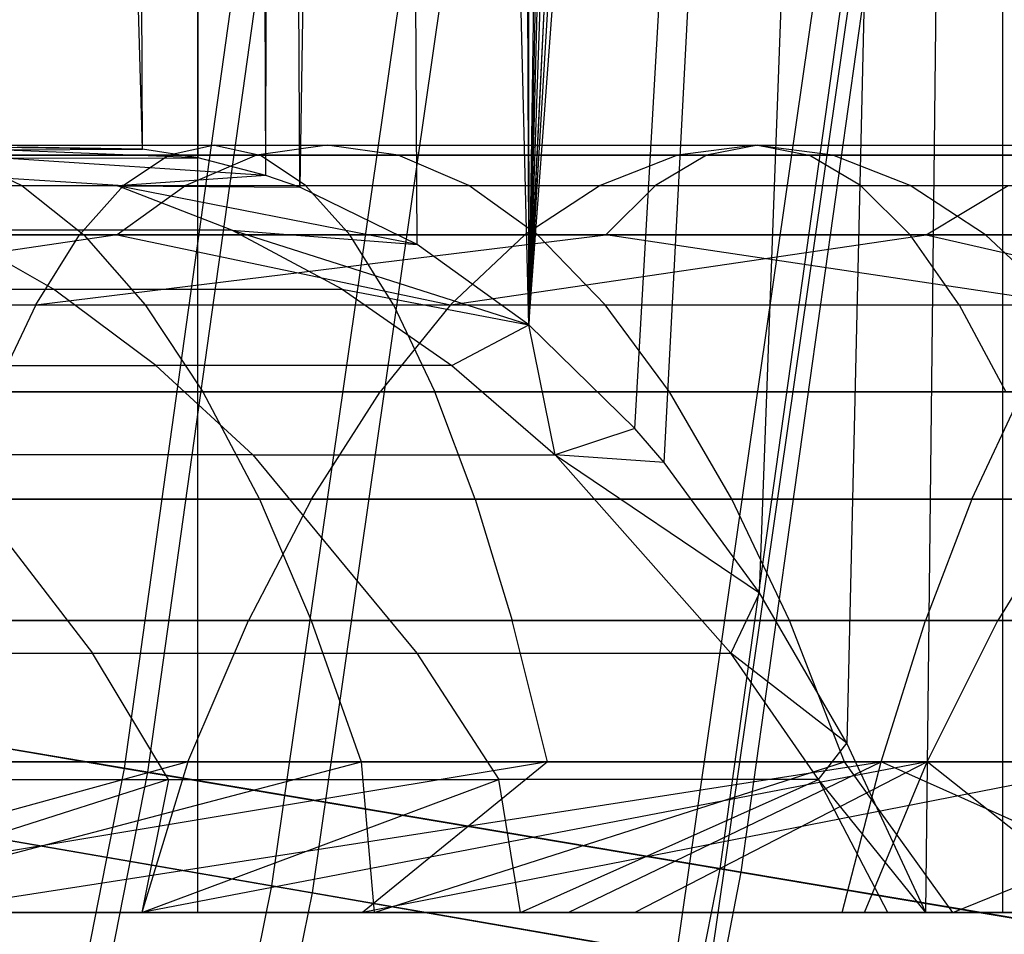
# Model space of a CAD drawing. Extents: x 0.1 to 12.1, y -6 to 6.
# Tile 306 of 334: x 11.155 to 11.411, y -0.906 to -0.667. Entities that reach past the tile are written whole.
import ezdxf

# ---------------------------------------------------------------- set-up
doc = ezdxf.new("R2010")
doc.units = 0
doc.header["$LTSCALE"] = 2.54
doc.layers.get('0').update_dxf_attribs({"linetype": 'CONTINUOUS'})

# ---------------------------------------------------------------- blocks, each defined once
blk = doc.blocks.new('DROPS_COLOR_B-11195_STL')
at = {"color": 0}
for p, q in [((11.20114, -0.90001, 60.03672), (11.20114, 0.89999, 60.03672)), ((11.20114, -0.90001, 60.03672), (11.20114, 0.89999, 60.03672)), ((11.28738, -0.74682, 53.99816), (11.41095, 0.89999, 54.22912)), ((11.28738, -0.74682, 53.99816), (11.41095, 0.89999, 54.22912)), ((11.31505, -0.77389, 54.04781), (11.41095, 0.89999, 54.22912)), ((11.31505, -0.77389, 54.04781), (11.41095, 0.89999, 54.22912)), ((11.32264, -0.78272, 54.06163), (11.41095, 0.89999, 54.22912)), ((11.32264, -0.78272, 54.06163), (11.41095, 0.89999, 54.22912)), ((11.34756, -0.8167, 54.10761), (11.41095, 0.89999, 54.22912)), ((11.34756, -0.8167, 54.10761), (11.41095, 0.89999, 54.22912)), ((11.41095, 0.89999, 54.22912), (11.37032, -0.85581, 54.15047)), ((11.41095, 0.89999, 54.22912), (11.37032, -0.85581, 54.15047)), ((11.39092, -0.90001, 54.18998), (11.41095, 0.89999, 54.22912)), ((11.39092, -0.90001, 54.18998), (11.41095, 0.89999, 54.22912)), ((11.41095, -0.90001, 54.22912), (11.41095, 0.89999, 54.22912)), ((11.41095, -0.90001, 54.22912), (11.41095, 0.89999, 54.22912)), ((11.41095, -0.90001, 59.65769), (11.41095, 0.89999, 59.65769)), ((11.41095, -0.90001, 59.65769), (11.41095, 0.89999, 59.65769)), ((11.28738, -0.74682, 53.99816), (11.38615, 0.88886, 54.18077)), ((11.28738, -0.74682, 53.99816), (11.38615, 0.88886, 54.18077)), ((11.28738, -0.74682, 53.99816), (11.36518, 0.84618, 54.14072)), ((11.28738, -0.74682, 53.99816), (11.36518, 0.84618, 54.14072)), ((11.36348, 0.8431, 54.1375), (11.28738, -0.74682, 53.99816)), ((11.36348, 0.8431, 54.1375), (11.28738, -0.74682, 53.99816)), ((11.34195, 0.8083, 54.09717), (11.28738, -0.74682, 53.99816)), ((11.34195, 0.8083, 54.09717), (11.28738, -0.74682, 53.99816)), ((11.32733, 0.7885, 54.07022), (11.28738, -0.74682, 53.99816)), ((11.32733, 0.7885, 54.07022), (11.28738, -0.74682, 53.99816)), ((11.3164, 0.77539, 54.05026), (11.28738, -0.74682, 53.99816)), ((11.3164, 0.77539, 54.05026), (11.28738, -0.74682, 53.99816)), ((11.30897, 0.76726, 54.0368), (11.28738, -0.74682, 53.99816)), ((11.30897, 0.76726, 54.0368), (11.28738, -0.74682, 53.99816)), ((11.28596, 0.74562, 53.99564), (11.28738, -0.74682, 53.99816)), ((11.28596, 0.74562, 53.99564), (11.28738, -0.74682, 53.99816)), ((11.28113, 0.7417, 53.98709), (11.28738, -0.74682, 53.99816)), ((11.28113, 0.7417, 53.98709), (11.28738, -0.74682, 53.99816)), ((11.25166, 0.72206, 53.93564), (11.2277, -0.711, 53.89466)), ((11.25166, 0.72206, 53.93564), (11.2277, -0.711, 53.89466)), ((11.28738, -0.74682, 53.99816), (11.25166, 0.72206, 53.93564)), ((11.28738, -0.74682, 53.99816), (11.25166, 0.72206, 53.93564)), ((11.25825, -0.72587, 53.94704), (11.25166, 0.72206, 53.93564)), ((11.25825, -0.72587, 53.94704), (11.25166, 0.72206, 53.93564)), ((11.21887, -0.70793, 53.87973), (11.22057, 0.70846, 53.8826)), ((11.21887, -0.70793, 53.87973), (11.22057, 0.70846, 53.8826)), ((11.2277, -0.711, 53.89466), (11.22057, 0.70846, 53.8826)), ((11.2277, -0.711, 53.89466), (11.22057, 0.70846, 53.8826)), ((11.21887, -0.70793, 53.87973), (11.21238, 0.70599, 53.86884)), ((11.21887, -0.70793, 53.87973), (11.21238, 0.70599, 53.86884)), ((11.20119, -0.70333, 53.85016), (11.20118, 0.70331, 53.85013)), ((11.20119, -0.70333, 53.85016), (11.20118, 0.70331, 53.85013)), ((11.18671, -0.70105, 53.82623), (11.1475, 0.70123, 53.76262)), ((11.18671, -0.70105, 53.82623), (11.1475, 0.70123, 53.76262)), ((11.18671, -0.70105, 53.82623), (11.18027, 0.70044, 53.81565)), ((11.18671, -0.70105, 53.82623), (11.18027, 0.70044, 53.81565)), ((11.26292, -0.59698, 5.60381), (11.22036, -0.89303, 5.60381)), ((11.26292, -0.59698, 5.60381), (11.22036, -0.89303, 5.60381)), ((11.27359, -0.5982, 9.75427), (11.23093, -0.89487, 9.75427)), ((11.27359, -0.5982, 9.75427), (11.23093, -0.89487, 9.75427)), ((11.36927, -0.60918, 5.91195), (11.32584, -0.91129, 5.91195)), ((11.36927, -0.60918, 5.91195), (11.32584, -0.91129, 5.91195)), ((11.37836, -0.61022, 9.44558), (11.33484, -0.91285, 9.44558)), ((11.37836, -0.61022, 9.44558), (11.33484, -0.91285, 9.44558)), ((11.06312, -0.70001, 57.69752), (11.2055, -0.70001, 57.66866)), ((11.06312, -0.70001, 57.69752), (11.2055, -0.70001, 57.66866)), ((11.12039, -0.70017, 53.85155), (11.18671, -0.70105, 53.82623)), ((11.20119, -0.70333, 53.85016), (11.12039, -0.70017, 53.85155)), ((11.12039, -0.70017, 53.85155), (11.18671, -0.70105, 53.82623)), ((11.20119, -0.70333, 53.85016), (11.12039, -0.70017, 53.85155)), ((11.12202, -0.70001, 55.83069), (11.23486, -0.70001, 55.79344)), ((11.12202, -0.70001, 55.83069), (11.23486, -0.70001, 55.79344)), ((11.18671, -0.70105, 53.82623), (11.15409, -0.70058, 53.77319)), ((11.18671, -0.70105, 53.82623), (11.15409, -0.70058, 53.77319)), ((11.2055, -0.70001, 57.66866), (11.19361, -0.70263, 57.61395)), ((11.2055, -0.70001, 57.66866), (11.19361, -0.70263, 57.61395)), ((11.2055, -0.70001, 57.66866), (11.21739, -0.70263, 57.72338)), ((11.2055, -0.70001, 57.66866), (11.34712, -0.70001, 57.63589)), ((11.2055, -0.70001, 57.66866), (11.21739, -0.70263, 57.72338)), ((11.2055, -0.70001, 57.66866), (11.34712, -0.70001, 57.63589)), ((11.23486, -0.70001, 55.79344), (11.21639, -0.70263, 55.74059)), ((11.23486, -0.70001, 55.79344), (11.21639, -0.70263, 55.74059)), ((11.25333, -0.70263, 55.8463), (11.23486, -0.70001, 55.79344)), ((11.23486, -0.70001, 55.79344), (11.34638, -0.70001, 55.75239)), ((11.23486, -0.70001, 55.79344), (11.34638, -0.70001, 55.75239)), ((11.25333, -0.70263, 55.8463), (11.23486, -0.70001, 55.79344)), ((11.34638, -0.70001, 55.75239), (11.32613, -0.70263, 55.7002)), ((11.34638, -0.70001, 55.75239), (11.32613, -0.70263, 55.7002)), ((11.34712, -0.70001, 57.63589), (11.33374, -0.70263, 57.58152)), ((11.34712, -0.70001, 57.63589), (11.33374, -0.70263, 57.58152)), ((11.36664, -0.70263, 55.80459), (11.34638, -0.70001, 55.75239)), ((11.34638, -0.70001, 55.75239), (11.45624, -0.70001, 55.70767)), ((11.34638, -0.70001, 55.75239), (11.45624, -0.70001, 55.70767)), ((11.36664, -0.70263, 55.80459), (11.34638, -0.70001, 55.75239)), ((11.34712, -0.70001, 57.63589), (11.3605, -0.70263, 57.69026)), ((11.34712, -0.70001, 57.63589), (11.48779, -0.70001, 57.59922)), ((11.34712, -0.70001, 57.63589), (11.3605, -0.70263, 57.69026)), ((11.34712, -0.70001, 57.63589), (11.48779, -0.70001, 57.59922)), ((11.19361, -0.70263, 57.61395), (11.05274, -0.70263, 57.6425)), ((11.05274, -0.70263, 57.6425), (11.18178, -0.7105, 57.55948)), ((11.05274, -0.70263, 57.6425), (11.18178, -0.7105, 57.55948)), ((11.19361, -0.70263, 57.61395), (11.05274, -0.70263, 57.6425)), ((11.21739, -0.70263, 57.72338), (11.0735, -0.70263, 57.75253)), ((11.21739, -0.70263, 57.72338), (11.0735, -0.70263, 57.75253)), ((11.08651, -0.70147, 53.80718), (11.18671, -0.70105, 53.82623)), ((11.08651, -0.70147, 53.80718), (11.18671, -0.70105, 53.82623)), ((11.10536, -0.70263, 55.77725), (11.21639, -0.70263, 55.74059)), ((11.10536, -0.70263, 55.77725), (11.21639, -0.70263, 55.74059)), ((11.13868, -0.70263, 55.88414), (11.15527, -0.7105, 55.93735)), ((11.13868, -0.70263, 55.88414), (11.15527, -0.7105, 55.93735)), ((11.13868, -0.70263, 55.88414), (11.25333, -0.70263, 55.8463)), ((11.13868, -0.70263, 55.88414), (11.25333, -0.70263, 55.8463)), ((11.19361, -0.70263, 57.61395), (11.18178, -0.7105, 57.55948)), ((11.19361, -0.70263, 57.61395), (11.18178, -0.7105, 57.55948)), ((11.20119, -0.70333, 53.85016), (11.18671, -0.70105, 53.82623)), ((11.20119, -0.70333, 53.85016), (11.18671, -0.70105, 53.82623)), ((11.33374, -0.70263, 57.58152), (11.19361, -0.70263, 57.61395)), ((11.33374, -0.70263, 57.58152), (11.19361, -0.70263, 57.61395)), ((11.21639, -0.70263, 55.74059), (11.19801, -0.7105, 55.68797)), ((11.21639, -0.70263, 55.74059), (11.19801, -0.7105, 55.68797)), ((11.21639, -0.70263, 55.74059), (11.32613, -0.70263, 55.7002)), ((11.21639, -0.70263, 55.74059), (11.32613, -0.70263, 55.7002)), ((11.3605, -0.70263, 57.69026), (11.21739, -0.70263, 57.72338)), ((11.22922, -0.7105, 57.77785), (11.21739, -0.70263, 57.72338)), ((11.3605, -0.70263, 57.69026), (11.21739, -0.70263, 57.72338)), ((11.22922, -0.7105, 57.77785), (11.21739, -0.70263, 57.72338)), ((11.27172, -0.7105, 55.89891), (11.25333, -0.70263, 55.8463)), ((11.25333, -0.70263, 55.8463), (11.36664, -0.70263, 55.80459)), ((11.25333, -0.70263, 55.8463), (11.36664, -0.70263, 55.80459)), ((11.27172, -0.7105, 55.89891), (11.25333, -0.70263, 55.8463)), ((11.32613, -0.70263, 55.7002), (11.30596, -0.7105, 55.64823)), ((11.32613, -0.70263, 55.7002), (11.30596, -0.7105, 55.64823)), ((11.33374, -0.70263, 57.58152), (11.32042, -0.7105, 57.5274)), ((11.33374, -0.70263, 57.58152), (11.32042, -0.7105, 57.5274)), ((11.32613, -0.70263, 55.7002), (11.43423, -0.70263, 55.6562)), ((11.32613, -0.70263, 55.7002), (11.43423, -0.70263, 55.6562)), ((11.47292, -0.70263, 57.54525), (11.33374, -0.70263, 57.58152)), ((11.47292, -0.70263, 57.54525), (11.33374, -0.70263, 57.58152)), ((11.50266, -0.70263, 57.6532), (11.3605, -0.70263, 57.69026)), ((11.37383, -0.7105, 57.74438), (11.3605, -0.70263, 57.69026)), ((11.50266, -0.70263, 57.6532), (11.3605, -0.70263, 57.69026)), ((11.37383, -0.7105, 57.74438), (11.3605, -0.70263, 57.69026)), ((11.3868, -0.7105, 55.85656), (11.36664, -0.70263, 55.80459)), ((11.36664, -0.70263, 55.80459), (11.47825, -0.70263, 55.75916)), ((11.36664, -0.70263, 55.80459), (11.47825, -0.70263, 55.75916)), ((11.3868, -0.7105, 55.85656), (11.36664, -0.70263, 55.80459)), ((11.15049, -0.70338, 53.89096), (11.20119, -0.70333, 53.85016)), ((11.15049, -0.70338, 53.89096), (11.20119, -0.70333, 53.85016)), ((11.21887, -0.70793, 53.87973), (11.15049, -0.70338, 53.89096)), ((11.21887, -0.70793, 53.87973), (11.15049, -0.70338, 53.89096)), ((11.21887, -0.70793, 53.87973), (11.20119, -0.70333, 53.85016)), ((11.21887, -0.70793, 53.87973), (11.20119, -0.70333, 53.85016)), ((11.21887, -0.70793, 53.87973), (11.18019, -0.71065, 53.92985)), ((11.21887, -0.70793, 53.87973), (11.18019, -0.71065, 53.92985)), ((11.2277, -0.711, 53.89466), (11.21887, -0.70793, 53.87973)), ((11.2277, -0.711, 53.89466), (11.21887, -0.70793, 53.87973)), ((10.9023, -0.7105, 57.61214), (11.18178, -0.7105, 57.55948)), ((10.9023, -0.7105, 57.61214), (11.18178, -0.7105, 57.55948)), ((11.03773, -0.7105, 55.97181), (11.15527, -0.7105, 55.93735)), ((11.03773, -0.7105, 55.97181), (11.15527, -0.7105, 55.93735)), ((11.08384, -0.7105, 57.80731), (11.22922, -0.7105, 57.77785)), ((11.08384, -0.7105, 57.80731), (11.22922, -0.7105, 57.77785)), ((11.08876, -0.7105, 55.72403), (11.19801, -0.7105, 55.68797)), ((11.08876, -0.7105, 55.72403), (11.19801, -0.7105, 55.68797)), ((11.18019, -0.71065, 53.92985), (11.10874, -0.71065, 53.98171)), ((11.18019, -0.71065, 53.92985), (11.10874, -0.71065, 53.98171)), ((11.15527, -0.7105, 55.93735), (11.17143, -0.72343, 55.98918)), ((11.15527, -0.7105, 55.93735), (11.17143, -0.72343, 55.98918)), ((11.15527, -0.7105, 55.93735), (11.27172, -0.7105, 55.89891)), ((11.15527, -0.7105, 55.93735), (11.27172, -0.7105, 55.89891)), ((11.18178, -0.7105, 57.55948), (11.17025, -0.72343, 57.50643)), ((11.18178, -0.7105, 57.55948), (11.17025, -0.72343, 57.50643)), ((11.19801, -0.7105, 55.68797), (11.1801, -0.72343, 55.63672)), ((11.19801, -0.7105, 55.68797), (11.1801, -0.72343, 55.63672)), ((11.18019, -0.71065, 53.92985), (11.2277, -0.711, 53.89466)), ((11.25825, -0.72587, 53.94704), (11.18019, -0.71065, 53.92985)), ((11.18019, -0.71065, 53.92985), (11.2277, -0.711, 53.89466)), ((11.20997, -0.72218, 53.96885), (11.18019, -0.71065, 53.92985)), ((11.25825, -0.72587, 53.94704), (11.18019, -0.71065, 53.92985)), ((11.20997, -0.72218, 53.96885), (11.18019, -0.71065, 53.92985)), ((11.18178, -0.7105, 57.55948), (11.32042, -0.7105, 57.5274)), ((11.18178, -0.7105, 57.55948), (11.32042, -0.7105, 57.5274)), ((11.19801, -0.7105, 55.68797), (11.30596, -0.7105, 55.64823)), ((11.19801, -0.7105, 55.68797), (11.30596, -0.7105, 55.64823)), ((11.22922, -0.7105, 57.77785), (11.24075, -0.72343, 57.8309)), ((11.22922, -0.7105, 57.77785), (11.37383, -0.7105, 57.74438)), ((11.22922, -0.7105, 57.77785), (11.24075, -0.72343, 57.8309)), ((11.22922, -0.7105, 57.77785), (11.37383, -0.7105, 57.74438)), ((11.28963, -0.72343, 55.95016), (11.27172, -0.7105, 55.89891)), ((11.27172, -0.7105, 55.89891), (11.3868, -0.7105, 55.85656)), ((11.27172, -0.7105, 55.89891), (11.3868, -0.7105, 55.85656)), ((11.28963, -0.72343, 55.95016), (11.27172, -0.7105, 55.89891)), ((11.30596, -0.7105, 55.64823), (11.28633, -0.72343, 55.59763)), ((11.30596, -0.7105, 55.64823), (11.28633, -0.72343, 55.59763)), ((11.30596, -0.7105, 55.64823), (11.41232, -0.7105, 55.60494)), ((11.30596, -0.7105, 55.64823), (11.41232, -0.7105, 55.60494)), ((11.32042, -0.7105, 57.5274), (11.30744, -0.72343, 57.47468)), ((11.32042, -0.7105, 57.5274), (11.30744, -0.72343, 57.47468)), ((11.32042, -0.7105, 57.5274), (11.45812, -0.7105, 57.4915)), ((11.32042, -0.7105, 57.5274), (11.45812, -0.7105, 57.4915)), ((11.37383, -0.7105, 57.74438), (11.3868, -0.72343, 57.79709)), ((11.37383, -0.7105, 57.74438), (11.51746, -0.7105, 57.70695)), ((11.37383, -0.7105, 57.74438), (11.3868, -0.72343, 57.79709)), ((11.37383, -0.7105, 57.74438), (11.51746, -0.7105, 57.70695)), ((11.40644, -0.72343, 55.90717), (11.3868, -0.7105, 55.85656)), ((11.3868, -0.7105, 55.85656), (11.50016, -0.7105, 55.81041)), ((11.3868, -0.7105, 55.85656), (11.50016, -0.7105, 55.81041)), ((11.40644, -0.72343, 55.90717), (11.3868, -0.7105, 55.85656)), ((11.39097, -0.72343, 55.55502), (11.41232, -0.7105, 55.60494)), ((11.39097, -0.72343, 55.55502), (11.41232, -0.7105, 55.60494)), ((11.25825, -0.72587, 53.94704), (11.2277, -0.711, 53.89466)), ((11.25825, -0.72587, 53.94704), (11.2277, -0.711, 53.89466)), ((11.17025, -0.72343, 57.50643), (10.8937, -0.72343, 57.55854)), ((11.17025, -0.72343, 57.50643), (10.8937, -0.72343, 57.55854)), ((11.05212, -0.72343, 56.02415), (11.17143, -0.72343, 55.98918)), ((11.05212, -0.72343, 56.02415), (11.17143, -0.72343, 55.98918)), ((11.1801, -0.72343, 55.63672), (11.05667, -0.74162, 55.6211)), ((11.1801, -0.72343, 55.63672), (11.05667, -0.74162, 55.6211)), ((11.07261, -0.72343, 55.67221), (11.1801, -0.72343, 55.63672)), ((11.07261, -0.72343, 55.67221), (11.1801, -0.72343, 55.63672)), ((11.24075, -0.72343, 57.8309), (11.0939, -0.72343, 57.86065)), ((11.24075, -0.72343, 57.8309), (11.0939, -0.72343, 57.86065)), ((11.20997, -0.72218, 53.96885), (11.13659, -0.72218, 54.02211)), ((11.16348, -0.73758, 54.06113), (11.13659, -0.72218, 54.02211)), ((11.20997, -0.72218, 53.96885), (11.13659, -0.72218, 54.02211)), ((11.16348, -0.73758, 54.06113), (11.13659, -0.72218, 54.02211)), ((11.15889, -0.74162, 57.45411), (11.17025, -0.72343, 57.50643)), ((11.15889, -0.74162, 57.45411), (11.17025, -0.72343, 57.50643)), ((11.15889, -0.74162, 57.45411), (11.30744, -0.72343, 57.47468)), ((11.15889, -0.74162, 57.45411), (11.30744, -0.72343, 57.47468)), ((11.30744, -0.72343, 57.47468), (11.17025, -0.72343, 57.50643)), ((11.30744, -0.72343, 57.47468), (11.17025, -0.72343, 57.50643)), ((11.17143, -0.72343, 55.98918), (11.18737, -0.74162, 56.04029)), ((11.17143, -0.72343, 55.98918), (11.18737, -0.74162, 56.04029)), ((11.17143, -0.72343, 55.98918), (11.28963, -0.72343, 55.95016)), ((11.17143, -0.72343, 55.98918), (11.28963, -0.72343, 55.95016)), ((11.1801, -0.72343, 55.63672), (11.28633, -0.72343, 55.59763)), ((11.1801, -0.72343, 55.63672), (11.28633, -0.72343, 55.59763)), ((11.1801, -0.72343, 55.63672), (11.26696, -0.74162, 55.54771)), ((11.1801, -0.72343, 55.63672), (11.26696, -0.74162, 55.54771)), ((11.20997, -0.72218, 53.96885), (11.25825, -0.72587, 53.94704)), ((11.28738, -0.74682, 53.99816), (11.20997, -0.72218, 53.96885)), ((11.20997, -0.72218, 53.96885), (11.25825, -0.72587, 53.94704)), ((11.23873, -0.73758, 54.00652), (11.20997, -0.72218, 53.96885)), ((11.28738, -0.74682, 53.99816), (11.20997, -0.72218, 53.96885)), ((11.23873, -0.73758, 54.00652), (11.20997, -0.72218, 53.96885)), ((11.3868, -0.72343, 57.79709), (11.24075, -0.72343, 57.8309)), ((11.25211, -0.74162, 57.88322), (11.24075, -0.72343, 57.8309)), ((11.3868, -0.72343, 57.79709), (11.24075, -0.72343, 57.8309)), ((11.25211, -0.74162, 57.88322), (11.24075, -0.72343, 57.8309)), ((11.28633, -0.72343, 55.59763), (11.26696, -0.74162, 55.54771)), ((11.26696, -0.74162, 55.54771), (11.39097, -0.72343, 55.55502)), ((11.26696, -0.74162, 55.54771), (11.39097, -0.72343, 55.55502)), ((11.28633, -0.72343, 55.59763), (11.26696, -0.74162, 55.54771)), ((11.28633, -0.72343, 55.59763), (11.39097, -0.72343, 55.55502)), ((11.28633, -0.72343, 55.59763), (11.39097, -0.72343, 55.55502)), ((11.30729, -0.74162, 56.0007), (11.28963, -0.72343, 55.95016)), ((11.28963, -0.72343, 55.95016), (11.40644, -0.72343, 55.90717)), ((11.28963, -0.72343, 55.95016), (11.40644, -0.72343, 55.90717)), ((11.30729, -0.74162, 56.0007), (11.28963, -0.72343, 55.95016)), ((11.42948, -0.74162, 57.38755), (11.30744, -0.72343, 57.47468)), ((11.42948, -0.74162, 57.38755), (11.30744, -0.72343, 57.47468)), ((11.4437, -0.72343, 57.43917), (11.30744, -0.72343, 57.47468)), ((11.4437, -0.72343, 57.43917), (11.30744, -0.72343, 57.47468)), ((11.53188, -0.72343, 57.75928), (11.3868, -0.72343, 57.79709)), ((11.3996, -0.74162, 57.84908), (11.3868, -0.72343, 57.79709)), ((11.53188, -0.72343, 57.75928), (11.3868, -0.72343, 57.79709)), ((11.3996, -0.74162, 57.84908), (11.3868, -0.72343, 57.79709)), ((11.39097, -0.72343, 55.55502), (11.49411, -0.72343, 55.50889)), ((11.39097, -0.72343, 55.55502), (11.49411, -0.72343, 55.50889)), ((11.39097, -0.72343, 55.55502), (11.47141, -0.74162, 55.4604)), ((11.39097, -0.72343, 55.55502), (11.47141, -0.74162, 55.4604)), ((11.4258, -0.74162, 55.95708), (11.40644, -0.72343, 55.90717)), ((11.40644, -0.72343, 55.90717), (11.5215, -0.72343, 55.86032)), ((11.40644, -0.72343, 55.90717), (11.5215, -0.72343, 55.86032)), ((11.4258, -0.74162, 55.95708), (11.40644, -0.72343, 55.90717)), ((11.28738, -0.74682, 53.99816), (11.25825, -0.72587, 53.94704)), ((11.28738, -0.74682, 53.99816), (11.25825, -0.72587, 53.94704)), ((11.08569, -0.73758, 54.11205), (11.16348, -0.73758, 54.06113)), ((11.08569, -0.73758, 54.11205), (11.16348, -0.73758, 54.06113)), ((11.19021, -0.7574, 54.09991), (11.16348, -0.73758, 54.06113)), ((11.16348, -0.73758, 54.06113), (11.23873, -0.73758, 54.00652)), ((11.19021, -0.7574, 54.09991), (11.16348, -0.73758, 54.06113)), ((11.16348, -0.73758, 54.06113), (11.23873, -0.73758, 54.00652)), ((11.23873, -0.73758, 54.00652), (11.26731, -0.7574, 54.04395)), ((11.23873, -0.73758, 54.00652), (11.26731, -0.7574, 54.04395)), ((11.23873, -0.73758, 54.00652), (11.28738, -0.74682, 53.99816)), ((11.23873, -0.73758, 54.00652), (11.28738, -0.74682, 53.99816)), ((10.88521, -0.74162, 57.50568), (11.15889, -0.74162, 57.45411)), ((10.88521, -0.74162, 57.50568), (11.15889, -0.74162, 57.45411)), ((11.05667, -0.74162, 55.6211), (11.26696, -0.74162, 55.54771)), ((11.05667, -0.74162, 55.6211), (11.26696, -0.74162, 55.54771)), ((11.06631, -0.74162, 56.07577), (11.18737, -0.74162, 56.04029)), ((11.06631, -0.74162, 56.07577), (11.18737, -0.74162, 56.04029)), ((11.10383, -0.74162, 57.91326), (11.25211, -0.74162, 57.88322)), ((11.10383, -0.74162, 57.91326), (11.25211, -0.74162, 57.88322)), ((11.15889, -0.74162, 57.45411), (11.14812, -0.76432, 57.40456)), ((11.15889, -0.74162, 57.45411), (11.14812, -0.76432, 57.40456)), ((11.15889, -0.74162, 57.45411), (11.42948, -0.74162, 57.38755)), ((11.15889, -0.74162, 57.45411), (11.42948, -0.74162, 57.38755)), ((11.18737, -0.74162, 56.04029), (11.20246, -0.76432, 56.0887)), ((11.18737, -0.74162, 56.04029), (11.20246, -0.76432, 56.0887)), ((11.18737, -0.74162, 56.04029), (11.30729, -0.74162, 56.0007)), ((11.18737, -0.74162, 56.04029), (11.30729, -0.74162, 56.0007)), ((11.26696, -0.74162, 55.54771), (11.24862, -0.76432, 55.50044)), ((11.26696, -0.74162, 55.54771), (11.24862, -0.76432, 55.50044)), ((11.25211, -0.74162, 57.88322), (11.26288, -0.76432, 57.93276)), ((11.25211, -0.74162, 57.88322), (11.3996, -0.74162, 57.84908)), ((11.25211, -0.74162, 57.88322), (11.26288, -0.76432, 57.93276)), ((11.25211, -0.74162, 57.88322), (11.3996, -0.74162, 57.84908)), ((11.26696, -0.74162, 55.54771), (11.47141, -0.74162, 55.4604)), ((11.26696, -0.74162, 55.54771), (11.47141, -0.74162, 55.4604)), ((11.32402, -0.76432, 56.04857), (11.30729, -0.74162, 56.0007)), ((11.30729, -0.74162, 56.0007), (11.4258, -0.74162, 55.95708)), ((11.30729, -0.74162, 56.0007), (11.4258, -0.74162, 55.95708)), ((11.32402, -0.76432, 56.04857), (11.30729, -0.74162, 56.0007)), ((11.3996, -0.74162, 57.84908), (11.41172, -0.76432, 57.89832)), ((11.3996, -0.74162, 57.84908), (11.54609, -0.74162, 57.8109)), ((11.3996, -0.74162, 57.84908), (11.41172, -0.76432, 57.89832)), ((11.3996, -0.74162, 57.84908), (11.54609, -0.74162, 57.8109)), ((11.26731, -0.7574, 54.04395), (11.28738, -0.74682, 53.99816)), ((11.26731, -0.7574, 54.04395), (11.28738, -0.74682, 53.99816)), ((11.31505, -0.77389, 54.04781), (11.28738, -0.74682, 53.99816)), ((11.31505, -0.77389, 54.04781), (11.28738, -0.74682, 53.99816)), ((11.29426, -0.78068, 54.07924), (11.28738, -0.74682, 53.99816)), ((11.29426, -0.78068, 54.07924), (11.28738, -0.74682, 53.99816)), ((11.11049, -0.7574, 54.15209), (11.19021, -0.7574, 54.09991)), ((11.11049, -0.7574, 54.15209), (11.19021, -0.7574, 54.09991)), ((11.21541, -0.78068, 54.13647), (11.19021, -0.7574, 54.09991)), ((11.26731, -0.7574, 54.04395), (11.19021, -0.7574, 54.09991)), ((11.26731, -0.7574, 54.04395), (11.19021, -0.7574, 54.09991)), ((11.21541, -0.78068, 54.13647), (11.19021, -0.7574, 54.09991)), ((11.26731, -0.7574, 54.04395), (11.29426, -0.78068, 54.07924)), ((11.26731, -0.7574, 54.04395), (11.29426, -0.78068, 54.07924)), ((11.04158, -0.76432, 55.57269), (11.24862, -0.76432, 55.50044)), ((11.04158, -0.76432, 55.57269), (11.24862, -0.76432, 55.50044)), ((11.07975, -0.76432, 56.12466), (11.20246, -0.76432, 56.0887)), ((11.07975, -0.76432, 56.12466), (11.20246, -0.76432, 56.0887)), ((11.26288, -0.76432, 57.93276), (11.11323, -0.76432, 57.96309)), ((11.26288, -0.76432, 57.93276), (11.11323, -0.76432, 57.96309)), ((11.41602, -0.76432, 57.33866), (11.14812, -0.76432, 57.40456)), ((11.41602, -0.76432, 57.33866), (11.14812, -0.76432, 57.40456)), ((11.20246, -0.76432, 56.0887), (11.21718, -0.79228, 56.1359)), ((11.20246, -0.76432, 56.0887), (11.21718, -0.79228, 56.1359)), ((11.20246, -0.76432, 56.0887), (11.32402, -0.76432, 56.04857)), ((11.20246, -0.76432, 56.0887), (11.32402, -0.76432, 56.04857)), ((11.23073, -0.79228, 55.45435), (11.24862, -0.76432, 55.50044)), ((11.23073, -0.79228, 55.45435), (11.24862, -0.76432, 55.50044)), ((11.24862, -0.76432, 55.50044), (11.44991, -0.76432, 55.41448)), ((11.24862, -0.76432, 55.50044), (11.44991, -0.76432, 55.41448)), ((11.41172, -0.76432, 57.89832), (11.26288, -0.76432, 57.93276)), ((11.27337, -0.79228, 57.98109), (11.26288, -0.76432, 57.93276)), ((11.41172, -0.76432, 57.89832), (11.26288, -0.76432, 57.93276)), ((11.27337, -0.79228, 57.98109), (11.26288, -0.76432, 57.93276)), ((11.34033, -0.79228, 56.09525), (11.32402, -0.76432, 56.04857)), ((11.32402, -0.76432, 56.04857), (11.44415, -0.76432, 56.00435)), ((11.32402, -0.76432, 56.04857), (11.44415, -0.76432, 56.00435)), ((11.34033, -0.79228, 56.09525), (11.32402, -0.76432, 56.04857)), ((11.40288, -0.79228, 57.29099), (11.41602, -0.76432, 57.33866)), ((11.40288, -0.79228, 57.29099), (11.41602, -0.76432, 57.33866)), ((11.31505, -0.77389, 54.04781), (11.29426, -0.78068, 54.07924)), ((11.31505, -0.77389, 54.04781), (11.29426, -0.78068, 54.07924)), ((11.32264, -0.78272, 54.06163), (11.31505, -0.77389, 54.04781)), ((11.32264, -0.78272, 54.06163), (11.31505, -0.77389, 54.04781)), ((11.21541, -0.78068, 54.13647), (11.13388, -0.78068, 54.18984)), ((11.13388, -0.78068, 54.18984), (11.17364, -0.83242, 54.25399)), ((11.13388, -0.78068, 54.18984), (11.17364, -0.83242, 54.25399)), ((11.21541, -0.78068, 54.13647), (11.13388, -0.78068, 54.18984)), ((11.21541, -0.78068, 54.13647), (11.29426, -0.78068, 54.07924)), ((11.21541, -0.78068, 54.13647), (11.25824, -0.83242, 54.19861)), ((11.21541, -0.78068, 54.13647), (11.25824, -0.83242, 54.19861)), ((11.21541, -0.78068, 54.13647), (11.29426, -0.78068, 54.07924)), ((11.34007, -0.83242, 54.13923), (11.29426, -0.78068, 54.07924)), ((11.29426, -0.78068, 54.07924), (11.34756, -0.8167, 54.10761)), ((11.32264, -0.78272, 54.06163), (11.29426, -0.78068, 54.07924)), ((11.32264, -0.78272, 54.06163), (11.29426, -0.78068, 54.07924)), ((11.29426, -0.78068, 54.07924), (11.34756, -0.8167, 54.10761)), ((11.34007, -0.83242, 54.13923), (11.29426, -0.78068, 54.07924)), ((11.34756, -0.8167, 54.10761), (11.32264, -0.78272, 54.06163)), ((11.34756, -0.8167, 54.10761), (11.32264, -0.78272, 54.06163)), ((11.23073, -0.79228, 55.45435), (11.02686, -0.79228, 55.52549)), ((11.23073, -0.79228, 55.45435), (11.02686, -0.79228, 55.52549)), ((11.09286, -0.79228, 56.17233), (11.21718, -0.79228, 56.1359)), ((11.09286, -0.79228, 56.17233), (11.21718, -0.79228, 56.1359)), ((11.1224, -0.79228, 58.01168), (11.27337, -0.79228, 57.98109)), ((11.1224, -0.79228, 58.01168), (11.27337, -0.79228, 57.98109)), ((11.13763, -0.79228, 57.35624), (11.40288, -0.79228, 57.29099)), ((11.13763, -0.79228, 57.35624), (11.40288, -0.79228, 57.29099)), ((11.23073, -0.79228, 55.45435), (11.21431, -0.82387, 55.41204)), ((11.23073, -0.79228, 55.45435), (11.21431, -0.82387, 55.41204)), ((11.21718, -0.79228, 56.1359), (11.23068, -0.82387, 56.17922)), ((11.21718, -0.79228, 56.1359), (11.23068, -0.82387, 56.17922)), ((11.21718, -0.79228, 56.1359), (11.34033, -0.79228, 56.09525)), ((11.21718, -0.79228, 56.1359), (11.34033, -0.79228, 56.09525)), ((11.42894, -0.79228, 55.3697), (11.23073, -0.79228, 55.45435)), ((11.42894, -0.79228, 55.3697), (11.23073, -0.79228, 55.45435)), ((11.27337, -0.79228, 57.98109), (11.28301, -0.82387, 58.02543)), ((11.27337, -0.79228, 57.98109), (11.42354, -0.79228, 57.94634)), ((11.27337, -0.79228, 57.98109), (11.28301, -0.82387, 58.02543)), ((11.27337, -0.79228, 57.98109), (11.42354, -0.79228, 57.94634)), ((11.3553, -0.82387, 56.13809), (11.34033, -0.79228, 56.09525)), ((11.34033, -0.79228, 56.09525), (11.46203, -0.79228, 56.05045)), ((11.34033, -0.79228, 56.09525), (11.46203, -0.79228, 56.05045)), ((11.3553, -0.82387, 56.13809), (11.34033, -0.79228, 56.09525)), ((11.40288, -0.79228, 57.29099), (11.39083, -0.82387, 57.24724)), ((11.40288, -0.79228, 57.29099), (11.39083, -0.82387, 57.24724)), ((11.40288, -0.79228, 57.29099), (11.66495, -0.79228, 57.21093)), ((11.40288, -0.79228, 57.29099), (11.66495, -0.79228, 57.21093)), ((11.42894, -0.79228, 55.3697), (11.40969, -0.82387, 55.32859)), ((11.42894, -0.79228, 55.3697), (11.40969, -0.82387, 55.32859)), ((11.34756, -0.8167, 54.10761), (11.34007, -0.83242, 54.13923)), ((11.34756, -0.8167, 54.10761), (11.34007, -0.83242, 54.13923)), ((11.37032, -0.85581, 54.15047), (11.34756, -0.8167, 54.10761)), ((11.37032, -0.85581, 54.15047), (11.34756, -0.8167, 54.10761)), ((11.01336, -0.82387, 55.48217), (11.21431, -0.82387, 55.41204)), ((11.01336, -0.82387, 55.48217), (11.21431, -0.82387, 55.41204)), ((11.10489, -0.82387, 56.21609), (11.23068, -0.82387, 56.17922)), ((11.10489, -0.82387, 56.21609), (11.23068, -0.82387, 56.17922)), ((11.39083, -0.82387, 57.24724), (11.12799, -0.82387, 57.31189)), ((11.39083, -0.82387, 57.24724), (11.12799, -0.82387, 57.31189)), ((11.28301, -0.82387, 58.02543), (11.13082, -0.82387, 58.05627)), ((11.28301, -0.82387, 58.02543), (11.13082, -0.82387, 58.05627)), ((11.19855, -0.86072, 55.37139), (11.21431, -0.82387, 55.41204)), ((11.19855, -0.86072, 55.37139), (11.21431, -0.82387, 55.41204)), ((11.21431, -0.82387, 55.41204), (11.40969, -0.82387, 55.32859)), ((11.21431, -0.82387, 55.41204), (11.40969, -0.82387, 55.32859)), ((11.23068, -0.82387, 56.17922), (11.24366, -0.86072, 56.22084)), ((11.23068, -0.82387, 56.17922), (11.24366, -0.86072, 56.22084)), ((11.23068, -0.82387, 56.17922), (11.3553, -0.82387, 56.13809)), ((11.23068, -0.82387, 56.17922), (11.3553, -0.82387, 56.13809)), ((11.43439, -0.82387, 57.99041), (11.28301, -0.82387, 58.02543)), ((11.29226, -0.86072, 58.06804), (11.28301, -0.82387, 58.02543)), ((11.43439, -0.82387, 57.99041), (11.28301, -0.82387, 58.02543)), ((11.29226, -0.86072, 58.06804), (11.28301, -0.82387, 58.02543)), ((11.36968, -0.86072, 56.17924), (11.3553, -0.82387, 56.13809)), ((11.3553, -0.82387, 56.13809), (11.47845, -0.82387, 56.09276)), ((11.3553, -0.82387, 56.13809), (11.47845, -0.82387, 56.09276)), ((11.36968, -0.86072, 56.17924), (11.3553, -0.82387, 56.13809)), ((11.37926, -0.86072, 57.20521), (11.39083, -0.82387, 57.24724)), ((11.37926, -0.86072, 57.20521), (11.39083, -0.82387, 57.24724)), ((11.65051, -0.82387, 57.1679), (11.39083, -0.82387, 57.24724)), ((11.65051, -0.82387, 57.1679), (11.39083, -0.82387, 57.24724)), ((11.39121, -0.86072, 55.28912), (11.40969, -0.82387, 55.32859)), ((11.39121, -0.86072, 55.28912), (11.40969, -0.82387, 55.32859)), ((11.40969, -0.82387, 55.32859), (11.59817, -0.82387, 55.23246)), ((11.40969, -0.82387, 55.32859), (11.59817, -0.82387, 55.23246)), ((11.08633, -0.83242, 54.30528), (11.17364, -0.83242, 54.25399)), ((11.08633, -0.83242, 54.30528), (11.17364, -0.83242, 54.25399)), ((11.17364, -0.83242, 54.25399), (11.25824, -0.83242, 54.19861)), ((11.19343, -0.86531, 54.28594), (11.17364, -0.83242, 54.25399)), ((11.19343, -0.86531, 54.28594), (11.17364, -0.83242, 54.25399)), ((11.17364, -0.83242, 54.25399), (11.25824, -0.83242, 54.19861)), ((11.25824, -0.83242, 54.19861), (11.27956, -0.86531, 54.22956)), ((11.25824, -0.83242, 54.19861), (11.34007, -0.83242, 54.13923)), ((11.25824, -0.83242, 54.19861), (11.27956, -0.86531, 54.22956)), ((11.25824, -0.83242, 54.19861), (11.34007, -0.83242, 54.13923)), ((11.37032, -0.85581, 54.15047), (11.34007, -0.83242, 54.13923)), ((11.37032, -0.85581, 54.15047), (11.34007, -0.83242, 54.13923)), ((11.36287, -0.86531, 54.16909), (11.34007, -0.83242, 54.13923)), ((11.36287, -0.86531, 54.16909), (11.34007, -0.83242, 54.13923)), ((11.36287, -0.86531, 54.16909), (11.37032, -0.85581, 54.15047)), ((11.36287, -0.86531, 54.16909), (11.37032, -0.85581, 54.15047)), ((11.39092, -0.90001, 54.18998), (11.37032, -0.85581, 54.15047)), ((11.39092, -0.90001, 54.18998), (11.37032, -0.85581, 54.15047)), ((11.19855, -0.86072, 55.37139), (11.00038, -0.86072, 55.44055)), ((11.19855, -0.86072, 55.37139), (11.00038, -0.86072, 55.44055)), ((11.19855, -0.86072, 55.37139), (11.05517, -0.90001, 55.38231)), ((11.19855, -0.86072, 55.37139), (11.05517, -0.90001, 55.38231)), ((11.29226, -0.86072, 58.06804), (11.05572, -0.90001, 58.15324)), ((11.29226, -0.86072, 58.06804), (11.05572, -0.90001, 58.15324)), ((11.09409, -0.90001, 56.30406), (11.24366, -0.86072, 56.22084)), ((11.09409, -0.90001, 56.30406), (11.24366, -0.86072, 56.22084)), ((11.11645, -0.86072, 56.25812), (11.24366, -0.86072, 56.22084)), ((11.11645, -0.86072, 56.25812), (11.24366, -0.86072, 56.22084)), ((11.11874, -0.86072, 57.26929), (11.37926, -0.86072, 57.20521)), ((11.11874, -0.86072, 57.26929), (11.37926, -0.86072, 57.20521)), ((11.12614, -0.90001, 57.22824), (11.37926, -0.86072, 57.20521)), ((11.12614, -0.90001, 57.22824), (11.37926, -0.86072, 57.20521)), ((11.1389, -0.86072, 58.09911), (11.29226, -0.86072, 58.06804)), ((11.1389, -0.86072, 58.09911), (11.29226, -0.86072, 58.06804)), ((11.39121, -0.86072, 55.28912), (11.18651, -0.90001, 55.33475)), ((11.39121, -0.86072, 55.28912), (11.18651, -0.90001, 55.33475)), ((11.19855, -0.86072, 55.37139), (11.18651, -0.90001, 55.33475)), ((11.19855, -0.86072, 55.37139), (11.18651, -0.90001, 55.33475)), ((11.39121, -0.86072, 55.28912), (11.19855, -0.86072, 55.37139)), ((11.39121, -0.86072, 55.28912), (11.19855, -0.86072, 55.37139)), ((11.24366, -0.86072, 56.22084), (11.2471, -0.90001, 56.2601)), ((11.24366, -0.86072, 56.22084), (11.2471, -0.90001, 56.2601)), ((11.24366, -0.86072, 56.22084), (11.36968, -0.86072, 56.17924)), ((11.24366, -0.86072, 56.22084), (11.36968, -0.86072, 56.17924)), ((11.29226, -0.86072, 58.06804), (11.24406, -0.90001, 58.11761)), ((11.29226, -0.86072, 58.06804), (11.24406, -0.90001, 58.11761)), ((11.44481, -0.86072, 58.03273), (11.24406, -0.90001, 58.11761)), ((11.44481, -0.86072, 58.03273), (11.24406, -0.90001, 58.11761)), ((11.2471, -0.90001, 56.2601), (11.36968, -0.86072, 56.17924)), ((11.2471, -0.90001, 56.2601), (11.36968, -0.86072, 56.17924)), ((11.29226, -0.86072, 58.06804), (11.44481, -0.86072, 58.03273)), ((11.29226, -0.86072, 58.06804), (11.44481, -0.86072, 58.03273)), ((11.29762, -0.90001, 57.18715), (11.37926, -0.86072, 57.20521)), ((11.29762, -0.90001, 57.18715), (11.37926, -0.86072, 57.20521)), ((11.39121, -0.86072, 55.28912), (11.31505, -0.90001, 55.28143)), ((11.39121, -0.86072, 55.28912), (11.31505, -0.90001, 55.28143)), ((11.36903, -0.90001, 57.16807), (11.37926, -0.86072, 57.20521)), ((11.36903, -0.90001, 57.16807), (11.37926, -0.86072, 57.20521)), ((11.39792, -0.90001, 56.21014), (11.36968, -0.86072, 56.17924)), ((11.36968, -0.86072, 56.17924), (11.49422, -0.86072, 56.1334)), ((11.36968, -0.86072, 56.17924), (11.49422, -0.86072, 56.1334)), ((11.39792, -0.90001, 56.21014), (11.36968, -0.86072, 56.17924)), ((11.37487, -0.90001, 55.25423), (11.39121, -0.86072, 55.28912)), ((11.37487, -0.90001, 55.25423), (11.39121, -0.86072, 55.28912)), ((11.46712, -0.90001, 57.13992), (11.37926, -0.86072, 57.20521)), ((11.46712, -0.90001, 57.13992), (11.37926, -0.86072, 57.20521)), ((11.63664, -0.86072, 57.12658), (11.37926, -0.86072, 57.20521)), ((11.63664, -0.86072, 57.12658), (11.37926, -0.86072, 57.20521)), ((11.44082, -0.90001, 55.22239), (11.39121, -0.86072, 55.28912)), ((11.44082, -0.90001, 55.22239), (11.39121, -0.86072, 55.28912)), ((11.57707, -0.86072, 55.19432), (11.39121, -0.86072, 55.28912)), ((11.57707, -0.86072, 55.19432), (11.39121, -0.86072, 55.28912)), ((11.39792, -0.90001, 56.21014), (11.49422, -0.86072, 56.1334)), ((11.39792, -0.90001, 56.21014), (11.49422, -0.86072, 56.1334)), ((11.19343, -0.86531, 54.28594), (11.08518, -0.90001, 54.38694)), ((11.19343, -0.86531, 54.28594), (11.08518, -0.90001, 54.38694)), ((11.10454, -0.86531, 54.33815), (11.19343, -0.86531, 54.28594)), ((11.10454, -0.86531, 54.33815), (11.19343, -0.86531, 54.28594)), ((11.19343, -0.86531, 54.28594), (11.18656, -0.90001, 54.32957)), ((11.18656, -0.90001, 54.32957), (11.27956, -0.86531, 54.22956)), ((11.19343, -0.86531, 54.28594), (11.18656, -0.90001, 54.32957)), ((11.18656, -0.90001, 54.32957), (11.27956, -0.86531, 54.22956)), ((11.19343, -0.86531, 54.28594), (11.27956, -0.86531, 54.22956)), ((11.19343, -0.86531, 54.28594), (11.27956, -0.86531, 54.22956)), ((11.36287, -0.86531, 54.16909), (11.27956, -0.86531, 54.22956)), ((11.36287, -0.86531, 54.16909), (11.27956, -0.86531, 54.22956)), ((11.2852, -0.90001, 54.26646), (11.27956, -0.86531, 54.22956)), ((11.2852, -0.90001, 54.26646), (11.27956, -0.86531, 54.22956)), ((11.2852, -0.90001, 54.26646), (11.36287, -0.86531, 54.16909)), ((11.2852, -0.90001, 54.26646), (11.36287, -0.86531, 54.16909)), ((11.39092, -0.90001, 54.18998), (11.36287, -0.86531, 54.16909)), ((11.39092, -0.90001, 54.18998), (11.36287, -0.86531, 54.16909)), ((11.38098, -0.90001, 54.19759), (11.36287, -0.86531, 54.16909)), ((11.38098, -0.90001, 54.19759), (11.36287, -0.86531, 54.16909)), ((11.22036, -0.89303, 5.60381), (11.09825, -0.8719, 5.30205)), ((11.22036, -0.89303, 5.60381), (11.09825, -0.8719, 5.30205)), ((11.11037, -0.874, 10.05666), (11.23093, -0.89487, 9.75427)), ((11.11037, -0.874, 10.05666), (11.23093, -0.89487, 9.75427)), ((11.22036, -0.89303, 5.60381), (11.16096, -1.18618, 5.60381)), ((11.22036, -0.89303, 5.60381), (11.16096, -1.18618, 5.60381)), ((11.32584, -0.91129, 5.91195), (11.22036, -0.89303, 5.60381)), ((11.32584, -0.91129, 5.91195), (11.22036, -0.89303, 5.60381)), ((11.23093, -0.89487, 9.75427), (11.17141, -1.18861, 9.75427)), ((11.23093, -0.89487, 9.75427), (11.17141, -1.18861, 9.75427)), ((11.23093, -0.89487, 9.75427), (11.33484, -0.91285, 9.44558)), ((11.23093, -0.89487, 9.75427), (11.33484, -0.91285, 9.44558)), ((10.96453, -0.90001, 60.39964), (11.20114, -0.90001, 60.03672)), ((10.96453, -0.90001, 60.39964), (11.20114, -0.90001, 60.03672)), ((11.18651, -0.90001, 55.33475), (11.05517, -0.90001, 55.38231)), ((11.18651, -0.90001, 55.33475), (11.05517, -0.90001, 55.38231)), ((11.05572, -0.90001, 58.15324), (11.24406, -0.90001, 58.11761)), ((11.05572, -0.90001, 58.15324), (11.24406, -0.90001, 58.11761)), ((11.08518, -0.90001, 54.38694), (11.18656, -0.90001, 54.32957)), ((11.08518, -0.90001, 54.38694), (11.18656, -0.90001, 54.32957)), ((11.09409, -0.90001, 56.30406), (11.2471, -0.90001, 56.2601)), ((11.09409, -0.90001, 56.30406), (11.2471, -0.90001, 56.2601)), ((11.29762, -0.90001, 57.18715), (11.12614, -0.90001, 57.22824)), ((11.29762, -0.90001, 57.18715), (11.12614, -0.90001, 57.22824)), ((11.31505, -0.90001, 55.28143), (11.18651, -0.90001, 55.33475)), ((11.31505, -0.90001, 55.28143), (11.18651, -0.90001, 55.33475)), ((11.18656, -0.90001, 54.32957), (11.2852, -0.90001, 54.26646)), ((11.18656, -0.90001, 54.32957), (11.2852, -0.90001, 54.26646)), ((11.20114, -0.90001, 60.03672), (11.41095, -0.90001, 59.65769)), ((11.20114, -0.90001, 60.03672), (11.41095, -0.90001, 59.65769)), ((11.24406, -0.90001, 58.11761), (11.43076, -0.90001, 58.07581)), ((11.24406, -0.90001, 58.11761), (11.43076, -0.90001, 58.07581)), ((11.2471, -0.90001, 56.2601), (11.39792, -0.90001, 56.21014)), ((11.2471, -0.90001, 56.2601), (11.39792, -0.90001, 56.21014)), ((11.2852, -0.90001, 54.26646), (11.38098, -0.90001, 54.19759)), ((11.2852, -0.90001, 54.26646), (11.38098, -0.90001, 54.19759)), ((11.36903, -0.90001, 57.16807), (11.29762, -0.90001, 57.18715)), ((11.36903, -0.90001, 57.16807), (11.29762, -0.90001, 57.18715)), ((11.37487, -0.90001, 55.25423), (11.31505, -0.90001, 55.28143)), ((11.37487, -0.90001, 55.25423), (11.31505, -0.90001, 55.28143)), ((11.46712, -0.90001, 57.13992), (11.36903, -0.90001, 57.16807)), ((11.46712, -0.90001, 57.13992), (11.36903, -0.90001, 57.16807)), ((11.44082, -0.90001, 55.22239), (11.37487, -0.90001, 55.25423)), ((11.44082, -0.90001, 55.22239), (11.37487, -0.90001, 55.25423)), ((11.38098, -0.90001, 54.19759), (11.39092, -0.90001, 54.18998)), ((11.38098, -0.90001, 54.19759), (11.39092, -0.90001, 54.18998)), ((11.39092, -0.90001, 54.18998), (11.41095, -0.90001, 54.22912)), ((11.39092, -0.90001, 54.18998), (11.41095, -0.90001, 54.22912)), ((11.39792, -0.90001, 56.21014), (11.54645, -0.90001, 56.15424)), ((11.39792, -0.90001, 56.21014), (11.54645, -0.90001, 56.15424)), ((11.41095, -0.90001, 54.22912), (11.59286, -0.90001, 54.62231)), ((11.41095, -0.90001, 54.22912), (11.59286, -0.90001, 54.62231)), ((11.41095, -0.90001, 59.65769), (11.59286, -0.90001, 59.2645)), ((11.41095, -0.90001, 59.65769), (11.59286, -0.90001, 59.2645))]:
    blk.add_line(p, q, dxfattribs=at)
blk = doc.blocks.new('GROUP_1')
at = {"color": 0}
for p, q in [((11.12199, 5.1349, 2.99643), (11.16201, 5.42088, 2.99643)), ((11.12199, 5.1349, 2.99643), (11.16201, 5.42088, 2.99643)), ((11.12809, 5.13387, 8.99286), (11.16815, 5.4202, 8.99286)), ((11.12809, 5.13387, 8.99286), (11.16815, 5.4202, 8.99286)), ((11.27728, 5.10875, 3.28693), (11.31851, 5.40341, 3.28693)), ((11.27728, 5.10875, 3.28693), (11.31851, 5.40341, 3.28693)), ((11.28278, 5.10782, 8.70204), (11.32405, 5.40279, 8.70204)), ((11.28278, 5.10782, 8.70204), (11.32405, 5.40279, 8.70204)), ((10.95117, 5.16366, 2.71504), (11.12199, 5.1349, 2.99643)), ((10.95117, 5.16366, 2.71504), (11.12199, 5.1349, 2.99643)), ((11.12809, 5.13387, 8.99286), (10.95783, 5.16254, 9.2746)), ((11.12809, 5.13387, 8.99286), (10.95783, 5.16254, 9.2746)), ((11.06615, 4.85158, 2.99643), (11.12199, 5.1349, 2.99643)), ((11.06615, 4.85158, 2.99643), (11.12199, 5.1349, 2.99643)), ((11.07217, 4.85021, 8.99286), (11.12809, 5.13387, 8.99286)), ((11.07217, 4.85021, 8.99286), (11.12809, 5.13387, 8.99286)), ((11.12199, 5.1349, 2.99643), (11.27728, 5.10875, 3.28693)), ((11.12199, 5.1349, 2.99643), (11.27728, 5.10875, 3.28693)), ((11.28278, 5.10782, 8.70204), (11.12809, 5.13387, 8.99286)), ((11.28278, 5.10782, 8.70204), (11.12809, 5.13387, 8.99286)), ((11.21974, 4.81684, 3.28693), (11.27728, 5.10875, 3.28693)), ((11.21974, 4.81684, 3.28693), (11.27728, 5.10875, 3.28693)), ((11.22519, 4.81561, 8.70204), (11.28278, 5.10782, 8.70204)), ((11.22519, 4.81561, 8.70204), (11.28278, 5.10782, 8.70204)), ((11.27728, 5.10875, 3.28693), (11.41656, 5.0853, 3.58566)), ((11.27728, 5.10875, 3.28693), (11.41656, 5.0853, 3.58566)), ((11.42146, 5.08448, 8.40302), (11.28278, 5.10782, 8.70204)), ((11.42146, 5.08448, 8.40302), (11.28278, 5.10782, 8.70204))]:
    blk.add_line(p, q, dxfattribs=at)
blk.add_blockref('DROPS_COLOR_B-11195_STL', (-0.06, 5.99731, -1.7), dxfattribs=at)

msp = doc.modelspace()

# ---------------------------------------------------------------- block references
at = {"color": 0}
msp.add_blockref('GROUP_1', (0.06, -5.99731, 1.7), dxfattribs=at)

doc.saveas('drawing.dxf')
